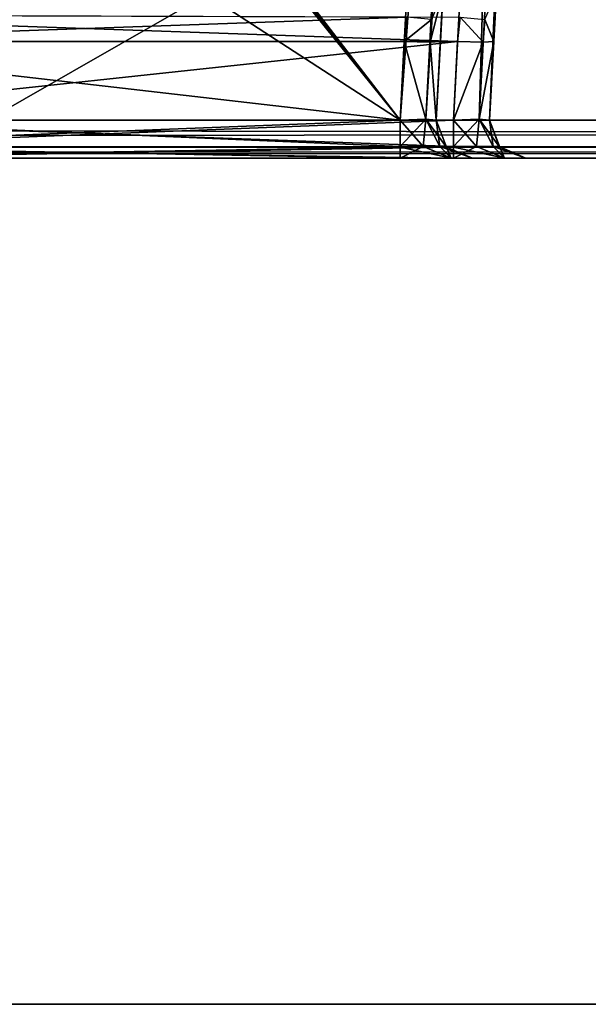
# Model space of a CAD drawing. Header units: inches. Extents: x -10 to 10, y -2.3 to 4.3.
# Tile 544 of 656: x -1.5 to -1, y -2.3 to -1.5. Entities that reach past the tile are written whole.
import ezdxf

# ---------------------------------------------------------------- set-up
doc = ezdxf.new("R2010")
doc.units = ezdxf.units.IN
doc.header["$LTSCALE"] = 65.185185
doc.header["$MEASUREMENT"] = 0
for name, color, linetype in [('10955', 7, 'CONTINUOUS'), ('10964', 7, 'CONTINUOUS'), ('11015', 7, 'CONTINUOUS'), ('1151', 7, 'CONTINUOUS'), ('1186', 7, 'CONTINUOUS'), ('1211', 7, 'CONTINUOUS'), ('1241', 7, 'CONTINUOUS'), ('1242', 7, 'CONTINUOUS'), ('1713', 7, 'CONTINUOUS'), ('1714', 7, 'CONTINUOUS'), ('1715', 7, 'CONTINUOUS'), ('1716', 7, 'CONTINUOUS'), ('1730', 7, 'CONTINUOUS'), ('1731', 7, 'CONTINUOUS'), ('1737', 7, 'CONTINUOUS'), ('1738', 7, 'CONTINUOUS'), ('1750', 7, 'CONTINUOUS'), ('1751', 7, 'CONTINUOUS'), ('1752', 7, 'CONTINUOUS'), ('1753', 7, 'CONTINUOUS'), ('2402', 7, 'CONTINUOUS'), ('2403', 7, 'CONTINUOUS'), ('2404', 7, 'CONTINUOUS'), ('2405', 7, 'CONTINUOUS'), ('2557', 7, 'CONTINUOUS'), ('2558', 7, 'CONTINUOUS'), ('2559', 7, 'CONTINUOUS'), ('2560', 7, 'CONTINUOUS'), ('2561', 7, 'CONTINUOUS'), ('2562', 7, 'CONTINUOUS'), ('2567', 7, 'CONTINUOUS'), ('2568', 7, 'CONTINUOUS')]:
    doc.layers.add(name, color=color, linetype=linetype)

msp = doc.modelspace()

# ---------------------------------------------------------------- linework, layer by layer
at = {"layer": '10955', "linetype": 'CONTINUOUS'}
for points in [[(-2.79289, 0.895, 13.9861), (2.79289, 0.895, 13.9861), (-2.79289, -2.305, 13.9861), (-2.79289, 0.895, 13.9861)], [(-2.79289, -2.305, 13.9861), (2.79289, 0.895, 13.9861), (2.79289, -2.305, 13.9861), (-2.79289, -2.305, 13.9861)]]:
    msp.add_3dface(points, dxfattribs=at)
at = {"layer": '10964', "linetype": 'CONTINUOUS'}
for points in [[(-2.79289, -2.305, 14.1431), (2.79289, -2.305, 14.1431), (-2.79289, 0.895, 14.1431), (-2.79289, -2.305, 14.1431)], [(-2.79289, 0.895, 14.1431), (2.79289, -2.305, 14.1431), (2.79289, 0.895, 14.1431), (-2.79289, 0.895, 14.1431)]]:
    msp.add_3dface(points, dxfattribs=at)
at = {"layer": '11015', "linetype": 'CONTINUOUS'}
for points in [[(-2.79289, -2.305, 13.9861), (2.79289, -2.305, 13.9861), (-2.79289, -2.305, 14.1431), (-2.79289, -2.305, 13.9861)], [(2.79289, -2.305, 13.9861), (2.79289, -2.305, 14.1431), (-2.79289, -2.305, 14.1431), (2.79289, -2.305, 13.9861)]]:
    msp.add_3dface(points, dxfattribs=at)
at = {"layer": '1151', "linetype": 'CONTINUOUS'}
for points in [[(-1.12257, -0.63817, 4.57874), (8.57837, -1.57343, 4.62775), (-1.08189, -0.62096, 4.57784), (-1.12257, -0.63817, 4.57874)], [(-1.08189, -0.62096, 4.57784), (8.57837, -1.57343, 4.62775), (-0.87743, -0.63817, 4.57874), (-1.08189, -0.62096, 4.57784)], [(-8.57837, -1.57343, 4.62775), (8.57837, -1.57343, 4.62775), (-8.52935, -0.63817, 4.57874), (-8.57837, -1.57343, 4.62775)], [(-8.52935, -0.63817, 4.57874), (8.57837, -1.57343, 4.62775), (-7.12257, -0.63817, 4.57874), (-8.52935, -0.63817, 4.57874)], [(-7.12257, -0.63817, 4.57874), (8.57837, -1.57343, 4.62775), (-6.87743, -0.63817, 4.57874), (-7.12257, -0.63817, 4.57874)], [(-6.87743, -0.63817, 4.57874), (8.57837, -1.57343, 4.62775), (-6.10307, -0.63817, 4.57874), (-6.87743, -0.63817, 4.57874)], [(-6.10307, -0.63817, 4.57874), (8.57837, -1.57343, 4.62775), (-5.89693, -0.63817, 4.57874), (-6.10307, -0.63817, 4.57874)], [(-5.89693, -0.63817, 4.57874), (8.57837, -1.57343, 4.62775), (-5.12257, -0.63817, 4.57874), (-5.89693, -0.63817, 4.57874)], [(-5.12257, -0.63817, 4.57874), (8.57837, -1.57343, 4.62775), (-4.87743, -0.63817, 4.57874), (-5.12257, -0.63817, 4.57874)], [(-4.87743, -0.63817, 4.57874), (8.57837, -1.57343, 4.62775), (-4.10307, -0.63817, 4.57874), (-4.87743, -0.63817, 4.57874)], [(8.57837, -1.57343, 4.62775), (-3.89693, -0.63817, 4.57874), (-4.10307, -0.63817, 4.57874), (8.57837, -1.57343, 4.62775)], [(-3.89693, -0.63817, 4.57874), (8.57837, -1.57343, 4.62775), (-3.12257, -0.63817, 4.57874), (-3.89693, -0.63817, 4.57874)], [(-3.12257, -0.63817, 4.57874), (8.57837, -1.57343, 4.62775), (-2.87743, -0.63817, 4.57874), (-3.12257, -0.63817, 4.57874)], [(-2.87743, -0.63817, 4.57874), (8.57837, -1.57343, 4.62775), (-2.10307, -0.63817, 4.57874), (-2.87743, -0.63817, 4.57874)], [(-2.10307, -0.63817, 4.57874), (8.57837, -1.57343, 4.62775), (-1.89693, -0.63817, 4.57874), (-2.10307, -0.63817, 4.57874)], [(-1.89693, -0.63817, 4.57874), (8.57837, -1.57343, 4.62775), (-1.12257, -0.63817, 4.57874), (-1.89693, -0.63817, 4.57874)]]:
    msp.add_3dface(points, dxfattribs=at)
at = {"layer": '1186', "linetype": 'CONTINUOUS'}
for points in [[(-8.5782, -1.605, -4.59779), (8.57822, -1.605, -4.59779), (-6.00065, -1.605, -4.51065), (-8.5782, -1.605, -4.59779)], [(8.57822, -1.605, 4.59779), (-8.5782, -1.605, 4.59779), (6.00065, -1.605, 4.51065), (8.57822, -1.605, 4.59779)], [(6.00065, -1.605, 4.51065), (-8.5782, -1.605, 4.59779), (5.92133, -1.605, 4.48984), (6.00065, -1.605, 4.51065)], [(5.92133, -1.605, 4.48984), (-8.5782, -1.605, 4.59779), (2.00065, -1.605, 4.51065), (5.92133, -1.605, 4.48984)], [(2.00065, -1.605, 4.51065), (-8.5782, -1.605, 4.59779), (1.92133, -1.605, 4.48984), (2.00065, -1.605, 4.51065)], [(1.92133, -1.605, 4.48984), (-8.5782, -1.605, 4.59779), (-1.99935, -1.605, 4.51065), (1.92133, -1.605, 4.48984)], [(-6.00065, -1.605, -4.51065), (8.57822, -1.605, -4.59779), (-5.92133, -1.605, -4.48984), (-6.00065, -1.605, -4.51065)], [(-5.92133, -1.605, -4.48984), (8.57822, -1.605, -4.59779), (-2.00065, -1.605, -4.51065), (-5.92133, -1.605, -4.48984)], [(-2.00065, -1.605, -4.51065), (8.57822, -1.605, -4.59779), (-1.92133, -1.605, -4.48984), (-2.00065, -1.605, -4.51065)], [(1.92133, -1.605, 4.48984), (-1.99935, -1.605, 4.51065), (1.68547, -1.605, 4.45621), (1.92133, -1.605, 4.48984)], [(-1.17483, -1.605, 4.45621), (-1.99935, -1.605, 4.51065), (-1.68548, -1.605, 4.45621), (-1.17483, -1.605, 4.45621)], [(-1.99935, -1.605, 4.51065), (-1.17483, -1.605, 4.45621), (-0.86758, -1.605, 4.43865), (-1.99935, -1.605, 4.51065)], [(1.68547, -1.605, 4.45621), (-1.99935, -1.605, 4.51065), (1.17483, -1.605, 4.45621), (1.68547, -1.605, 4.45621)], [(1.17483, -1.605, 4.45621), (-1.99935, -1.605, 4.51065), (0.82517, -1.605, 4.45621), (1.17483, -1.605, 4.45621)], [(0.82517, -1.605, 4.45621), (-1.99935, -1.605, 4.51065), (-0.82517, -1.605, 4.45621), (0.82517, -1.605, 4.45621)], [(-0.82517, -1.605, 4.45621), (-1.99935, -1.605, 4.51065), (-0.86758, -1.605, 4.43865), (-0.82517, -1.605, 4.45621)], [(-1.92133, -1.605, -4.48984), (8.57822, -1.605, -4.59779), (1.99935, -1.605, -4.51065), (-1.92133, -1.605, -4.48984)], [(-1.92133, -1.605, -4.48984), (1.99935, -1.605, -4.51065), (-1.68547, -1.605, -4.45621), (-1.92133, -1.605, -4.48984)], [(-1.17483, -1.605, 4.1199), (-1.73311, -1.605, 4.1199), (-1.13073, -1.605, -4.1199), (-1.17483, -1.605, 4.1199)], [(-1.73311, -1.605, 4.1199), (-1.73311, -1.605, -4.1199), (-1.13073, -1.605, -4.1199), (-1.73311, -1.605, 4.1199)], [(-1.68547, -1.605, -4.45621), (1.99935, -1.605, -4.51065), (-1.13073, -1.605, -4.45621), (-1.68547, -1.605, -4.45621)], [(-1.13242, -1.605, 4.13745), (-1.17483, -1.605, 4.1199), (-1.13073, -1.605, -4.1199), (-1.13242, -1.605, 4.13745)], [(-1.17483, -1.605, 4.45621), (-1.13245, -1.605, 4.43868), (-0.8851, -1.605, 4.39627), (-1.17483, -1.605, 4.45621)], [(-0.86758, -1.605, 4.43865), (-1.17483, -1.605, 4.45621), (-0.8851, -1.605, 4.39627), (-0.86758, -1.605, 4.43865)], [(-1.13245, -1.605, 4.43868), (-1.1149, -1.605, 4.39627), (-0.8851, -1.605, 4.17983), (-1.13245, -1.605, 4.43868)], [(-0.8851, -1.605, 4.39627), (-1.13245, -1.605, 4.43868), (-0.8851, -1.605, 4.17983), (-0.8851, -1.605, 4.39627)], [(-1.1149, -1.605, 4.17983), (-1.13242, -1.605, 4.13745), (-1.13073, -1.605, -4.1199), (-1.1149, -1.605, 4.17983)], [(1.99935, -1.605, -4.51065), (-0.86927, -1.605, -4.45621), (-1.13073, -1.605, -4.45621), (1.99935, -1.605, -4.51065)], [(-1.08835, -1.605, -4.13743), (-1.1149, -1.605, 4.17983), (-1.13073, -1.605, -4.1199), (-1.08835, -1.605, -4.13743)], [(-1.13073, -1.605, -4.45621), (-0.86927, -1.605, -4.45621), (-1.08832, -1.605, -4.43865), (-1.13073, -1.605, -4.45621)], [(-1.1149, -1.605, 4.39627), (-1.1149, -1.605, 4.17983), (-1.08835, -1.605, -4.13743), (-1.1149, -1.605, 4.39627)], [(-0.91168, -1.605, -4.13745), (-1.1149, -1.605, 4.39627), (-0.92921, -1.605, -4.17983), (-0.91168, -1.605, -4.13745)], [(-1.1149, -1.605, 4.39627), (-0.91168, -1.605, -4.13745), (-0.8851, -1.605, 4.17983), (-1.1149, -1.605, 4.39627)], [(-0.92921, -1.605, -4.17983), (-1.1149, -1.605, 4.39627), (-0.92921, -1.605, -4.39627), (-0.92921, -1.605, -4.17983)], [(-0.92921, -1.605, -4.39627), (-1.1149, -1.605, 4.39627), (-1.07079, -1.605, -4.17983), (-0.92921, -1.605, -4.39627)], [(-1.07079, -1.605, -4.17983), (-1.1149, -1.605, 4.39627), (-1.08835, -1.605, -4.13743), (-1.07079, -1.605, -4.17983)], [(-1.08832, -1.605, -4.43865), (-0.86927, -1.605, -4.45621), (-1.07079, -1.605, -4.39627), (-1.08832, -1.605, -4.43865)], [(-0.91165, -1.605, -4.43868), (-0.92921, -1.605, -4.39627), (-1.07079, -1.605, -4.17983), (-0.91165, -1.605, -4.43868)], [(-0.86927, -1.605, -4.45621), (-0.91165, -1.605, -4.43868), (-1.07079, -1.605, -4.39627), (-0.86927, -1.605, -4.45621)], [(-1.07079, -1.605, -4.39627), (-0.91165, -1.605, -4.43868), (-1.07079, -1.605, -4.17983), (-1.07079, -1.605, -4.39627)]]:
    msp.add_3dface(points, dxfattribs=at)
at = {"layer": '1211', "linetype": 'CONTINUOUS'}
for points in [[(8.57837, -1.59603, 4.61919), (8.57837, -1.57343, 4.62775), (-8.57837, -1.59542, 4.61977), (8.57837, -1.59603, 4.61919)], [(-8.57837, -1.59542, 4.61977), (8.57837, -1.57343, 4.62775), (-8.57837, -1.57343, 4.62775), (-8.57837, -1.59542, 4.61977)], [(-8.5782, -1.605, 4.59779), (8.57837, -1.59603, 4.61919), (-8.57837, -1.59542, 4.61977), (-8.5782, -1.605, 4.59779)], [(-8.5782, -1.605, 4.59779), (8.57822, -1.605, 4.59779), (8.57837, -1.59603, 4.61919), (-8.5782, -1.605, 4.59779)]]:
    msp.add_3dface(points, dxfattribs=at)
at = {"layer": '1241', "linetype": 'CONTINUOUS'}
for points in [[(-8.57837, -1.59603, -4.61919), (-8.57837, -1.57343, -4.62775), (8.57837, -1.59542, -4.61977), (-8.57837, -1.59603, -4.61919)], [(8.57837, -1.59542, -4.61977), (-8.57837, -1.57343, -4.62775), (8.57837, -1.57343, -4.62775), (8.57837, -1.59542, -4.61977)], [(8.57822, -1.605, -4.59779), (-8.57837, -1.59603, -4.61919), (8.57837, -1.59542, -4.61977), (8.57822, -1.605, -4.59779)], [(8.57822, -1.605, -4.59779), (-8.5782, -1.605, -4.59779), (-8.57837, -1.59603, -4.61919), (8.57822, -1.605, -4.59779)]]:
    msp.add_3dface(points, dxfattribs=at)
at = {"layer": '1242', "linetype": 'CONTINUOUS'}
for points in [[(8.57837, -1.57343, -4.62775), (-8.57837, -1.57343, -4.62775), (8.52935, -0.63817, -4.57874), (8.57837, -1.57343, -4.62775)], [(5.89693, -0.63817, -4.57874), (-8.57837, -1.57343, -4.62775), (5.12257, -0.63817, -4.57874), (5.89693, -0.63817, -4.57874)], [(-8.57837, -1.57343, -4.62775), (5.89693, -0.63817, -4.57874), (6.10307, -0.63817, -4.57874), (-8.57837, -1.57343, -4.62775)], [(5.12257, -0.63817, -4.57874), (-8.57837, -1.57343, -4.62775), (4.87743, -0.63817, -4.57874), (5.12257, -0.63817, -4.57874)], [(4.87743, -0.63817, -4.57874), (-8.57837, -1.57343, -4.62775), (4.10307, -0.63817, -4.57874), (4.87743, -0.63817, -4.57874)], [(4.10307, -0.63817, -4.57874), (-8.57837, -1.57343, -4.62775), (3.89693, -0.63817, -4.57874), (4.10307, -0.63817, -4.57874)], [(3.89693, -0.63817, -4.57874), (-8.57837, -1.57343, -4.62775), (3.12257, -0.63817, -4.57874), (3.89693, -0.63817, -4.57874)], [(3.12257, -0.63817, -4.57874), (-8.57837, -1.57343, -4.62775), (2.87743, -0.63817, -4.57874), (3.12257, -0.63817, -4.57874)], [(2.87743, -0.63817, -4.57874), (-8.57837, -1.57343, -4.62775), (2.10307, -0.63817, -4.57874), (2.87743, -0.63817, -4.57874)], [(2.10307, -0.63817, -4.57874), (-8.57837, -1.57343, -4.62775), (1.89693, -0.63817, -4.57874), (2.10307, -0.63817, -4.57874)], [(1.89693, -0.63817, -4.57874), (-8.57837, -1.57343, -4.62775), (-1.89693, -0.63817, -4.57874), (1.89693, -0.63817, -4.57874)], [(8.52935, -0.63817, -4.57874), (-8.57837, -1.57343, -4.62775), (7.12257, -0.63817, -4.57874), (8.52935, -0.63817, -4.57874)], [(7.12257, -0.63817, -4.57874), (-8.57837, -1.57343, -4.62775), (6.87743, -0.63817, -4.57874), (7.12257, -0.63817, -4.57874)], [(6.87743, -0.63817, -4.57874), (-8.57837, -1.57343, -4.62775), (6.10307, -0.63817, -4.57874), (6.87743, -0.63817, -4.57874)]]:
    msp.add_3dface(points, dxfattribs=at)
at = {"layer": '1713', "linetype": 'CONTINUOUS'}
for points in [[(-1.09646, -0.64992, 3.78332), (-1.14486, -1.57343, 4.39629), (-1.09584, -0.6382, 4.4453), (-1.09646, -0.64992, 3.78332)], [(-1.14145, -1.50846, 4.17641), (-1.14486, -1.57343, 4.39629), (-1.09646, -0.64992, 3.78332), (-1.14145, -1.50846, 4.17641)], [(-1.13933, -1.46806, 4.15781), (-1.14145, -1.50846, 4.17641), (-1.09646, -0.64992, 3.78332), (-1.13933, -1.46806, 4.15781)], [(-1.14486, -1.57343, 4.17981), (-1.14486, -1.57343, 4.39629), (-1.14145, -1.50846, 4.17641), (-1.14486, -1.57343, 4.17981)]]:
    msp.add_3dface(points, dxfattribs=at)
at = {"layer": '1714', "linetype": 'CONTINUOUS'}
for points in [[(-1.14486, -1.57343, 4.39629), (-1.14486, -1.57343, 4.17981), (-1.13647, -1.59584, 4.17981), (-1.14486, -1.57343, 4.39629)], [(-1.13643, -1.59589, 4.39629), (-1.14486, -1.57343, 4.39629), (-1.13647, -1.59584, 4.17981), (-1.13643, -1.59589, 4.39629)], [(-1.1149, -1.605, 4.17983), (-1.13643, -1.59589, 4.39629), (-1.13647, -1.59584, 4.17981), (-1.1149, -1.605, 4.17983)], [(-1.1149, -1.605, 4.17983), (-1.1149, -1.605, 4.39627), (-1.13643, -1.59589, 4.39629), (-1.1149, -1.605, 4.17983)]]:
    msp.add_3dface(points, dxfattribs=at)
at = {"layer": '1715', "linetype": 'CONTINUOUS'}
for points in [[(-1.17481, -1.59526, 4.43408), (-1.17481, -1.57343, 4.42625), (-1.15357, -1.57279, 4.41749), (-1.17481, -1.59526, 4.43408)], [(-1.1558, -1.59547, 4.42919), (-1.17481, -1.59526, 4.43408), (-1.15357, -1.57279, 4.41749), (-1.1558, -1.59547, 4.42919)], [(-1.14191, -1.59547, 4.41529), (-1.1558, -1.59547, 4.42919), (-1.15357, -1.57279, 4.41749), (-1.14191, -1.59547, 4.41529)], [(-1.14486, -1.57343, 4.39629), (-1.14191, -1.59547, 4.41529), (-1.15357, -1.57279, 4.41749), (-1.14486, -1.57343, 4.39629)], [(-1.14486, -1.57343, 4.39629), (-1.13643, -1.59589, 4.39629), (-1.14191, -1.59547, 4.41529), (-1.14486, -1.57343, 4.39629)], [(-1.17483, -1.605, 4.45621), (-1.17481, -1.59526, 4.43408), (-1.1558, -1.59547, 4.42919), (-1.17483, -1.605, 4.45621)], [(-1.13245, -1.605, 4.43868), (-1.17483, -1.605, 4.45621), (-1.1558, -1.59547, 4.42919), (-1.13245, -1.605, 4.43868)], [(-1.13245, -1.605, 4.43868), (-1.1558, -1.59547, 4.42919), (-1.14191, -1.59547, 4.41529), (-1.13245, -1.605, 4.43868)], [(-1.13643, -1.59589, 4.39629), (-1.13245, -1.605, 4.43868), (-1.14191, -1.59547, 4.41529), (-1.13643, -1.59589, 4.39629)], [(-1.1149, -1.605, 4.39627), (-1.13245, -1.605, 4.43868), (-1.13643, -1.59589, 4.39629), (-1.1149, -1.605, 4.39627)]]:
    msp.add_3dface(points, dxfattribs=at)
at = {"layer": '1716', "linetype": 'CONTINUOUS'}
for points in [[(-1.10467, -0.63882, 4.46648), (-1.17481, -1.57343, 4.42625), (-1.1258, -0.63817, 4.47526), (-1.10467, -0.63882, 4.46648)], [(-1.15357, -1.57279, 4.41749), (-1.17481, -1.57343, 4.42625), (-1.10467, -0.63882, 4.46648), (-1.15357, -1.57279, 4.41749)], [(-1.09584, -0.6382, 4.4453), (-1.14486, -1.57343, 4.39629), (-1.15357, -1.57279, 4.41749), (-1.09584, -0.6382, 4.4453)], [(-1.09584, -0.6382, 4.4453), (-1.15357, -1.57279, 4.41749), (-1.10467, -0.63882, 4.46648), (-1.09584, -0.6382, 4.4453)]]:
    msp.add_3dface(points, dxfattribs=at)
at = {"layer": '1730', "linetype": 'CONTINUOUS'}
for points in [[(-1.1258, -0.63817, 4.47526), (-1.17481, -1.57343, 4.42625), (-1.8937, -0.63817, 4.47526), (-1.1258, -0.63817, 4.47526)], [(-1.8937, -0.63817, 4.47526), (-1.17481, -1.57343, 4.42625), (-1.75007, -0.84341, 4.46451), (-1.8937, -0.63817, 4.47526)], [(-1.17481, -1.57343, 4.42625), (-1.73027, -0.88351, 4.4624), (-1.75007, -0.84341, 4.46451), (-1.17481, -1.57343, 4.42625)], [(-1.17481, -1.57343, 4.42625), (-1.70705, -1.22837, 4.44433), (-1.73027, -0.88351, 4.4624), (-1.17481, -1.57343, 4.42625)], [(-1.17481, -1.57343, 4.42625), (-1.68549, -1.57343, 4.42625), (-1.70705, -1.22837, 4.44433), (-1.17481, -1.57343, 4.42625)]]:
    msp.add_3dface(points, dxfattribs=at)
at = {"layer": '1731', "linetype": 'CONTINUOUS'}
for points in [[(-1.17481, -1.57343, 4.42625), (-1.17481, -1.59526, 4.43408), (-1.68549, -1.57343, 4.42625), (-1.17481, -1.57343, 4.42625)], [(-1.17481, -1.59526, 4.43408), (-1.68549, -1.59595, 4.43473), (-1.68549, -1.57343, 4.42625), (-1.17481, -1.59526, 4.43408)], [(-1.17481, -1.59526, 4.43408), (-1.17483, -1.605, 4.45621), (-1.68549, -1.59595, 4.43473), (-1.17481, -1.59526, 4.43408)], [(-1.17483, -1.605, 4.45621), (-1.68548, -1.605, 4.45621), (-1.68549, -1.59595, 4.43473), (-1.17483, -1.605, 4.45621)]]:
    msp.add_3dface(points, dxfattribs=at)
at = {"layer": '1737', "linetype": 'CONTINUOUS'}
for points in [[(-1.73311, -1.57343, 4.14986), (-1.73311, -1.59526, 4.14202), (-1.17481, -1.57343, 4.14986), (-1.73311, -1.57343, 4.14986)], [(-1.17481, -1.57343, 4.14986), (-1.73311, -1.59526, 4.14202), (-1.17481, -1.59589, 4.14143), (-1.17481, -1.57343, 4.14986)], [(-1.73311, -1.59526, 4.14202), (-1.73311, -1.605, 4.1199), (-1.17481, -1.59589, 4.14143), (-1.73311, -1.59526, 4.14202)], [(-1.73311, -1.605, 4.1199), (-1.17483, -1.605, 4.1199), (-1.17481, -1.59589, 4.14143), (-1.73311, -1.605, 4.1199)]]:
    msp.add_3dface(points, dxfattribs=at)
at = {"layer": '1738', "linetype": 'CONTINUOUS'}
for points in [[(-1.73311, -1.57343, 4.14986), (-1.17481, -1.57343, 4.14986), (-1.73944, -1.50843, 4.14645), (-1.73311, -1.57343, 4.14986)], [(-1.73944, -1.50843, 4.14645), (-1.17481, -1.57343, 4.14986), (-1.17141, -1.50843, 4.14645), (-1.73944, -1.50843, 4.14645)]]:
    msp.add_3dface(points, dxfattribs=at)
at = {"layer": '1750', "linetype": 'CONTINUOUS'}
for points in [[(-1.14145, -1.50846, 4.17641), (-1.13933, -1.46806, 4.15781), (-1.14992, -1.50908, 4.15559), (-1.14145, -1.50846, 4.17641)], [(-1.14992, -1.50908, 4.15559), (-1.13933, -1.46806, 4.15781), (-1.14875, -1.49026, 4.14985), (-1.14992, -1.50908, 4.15559)], [(-1.16929, -1.48822, 4.13712), (-1.17141, -1.50843, 4.14645), (-1.14875, -1.49026, 4.14985), (-1.16929, -1.48822, 4.13712)], [(-1.17141, -1.50843, 4.14645), (-1.14992, -1.50908, 4.15559), (-1.14875, -1.49026, 4.14985), (-1.17141, -1.50843, 4.14645)]]:
    msp.add_3dface(points, dxfattribs=at)
at = {"layer": '1751', "linetype": 'CONTINUOUS'}
for points in [[(-1.17141, -1.50843, 4.14645), (-1.17481, -1.57343, 4.14986), (-1.15361, -1.57279, 4.15857), (-1.17141, -1.50843, 4.14645)], [(-1.14992, -1.50908, 4.15559), (-1.17141, -1.50843, 4.14645), (-1.15361, -1.57279, 4.15857), (-1.14992, -1.50908, 4.15559)], [(-1.14486, -1.57343, 4.17981), (-1.14992, -1.50908, 4.15559), (-1.15361, -1.57279, 4.15857), (-1.14486, -1.57343, 4.17981)], [(-1.14486, -1.57343, 4.17981), (-1.14145, -1.50846, 4.17641), (-1.14992, -1.50908, 4.15559), (-1.14486, -1.57343, 4.17981)]]:
    msp.add_3dface(points, dxfattribs=at)
at = {"layer": '1752', "linetype": 'CONTINUOUS'}
for points in [[(-1.15361, -1.57279, 4.15857), (-1.17481, -1.57343, 4.14986), (-1.15581, -1.59547, 4.14691), (-1.15361, -1.57279, 4.15857)], [(-1.17481, -1.57343, 4.14986), (-1.17481, -1.59589, 4.14143), (-1.15581, -1.59547, 4.14691), (-1.17481, -1.57343, 4.14986)], [(-1.14192, -1.59547, 4.1608), (-1.15361, -1.57279, 4.15857), (-1.15581, -1.59547, 4.14691), (-1.14192, -1.59547, 4.1608)], [(-1.13647, -1.59584, 4.17981), (-1.14486, -1.57343, 4.17981), (-1.15361, -1.57279, 4.15857), (-1.13647, -1.59584, 4.17981)], [(-1.13647, -1.59584, 4.17981), (-1.15361, -1.57279, 4.15857), (-1.14192, -1.59547, 4.1608), (-1.13647, -1.59584, 4.17981)], [(-1.17483, -1.605, 4.1199), (-1.13242, -1.605, 4.13745), (-1.17481, -1.59589, 4.14143), (-1.17483, -1.605, 4.1199)], [(-1.17481, -1.59589, 4.14143), (-1.13242, -1.605, 4.13745), (-1.15581, -1.59547, 4.14691), (-1.17481, -1.59589, 4.14143)], [(-1.13242, -1.605, 4.13745), (-1.14192, -1.59547, 4.1608), (-1.15581, -1.59547, 4.14691), (-1.13242, -1.605, 4.13745)], [(-1.13242, -1.605, 4.13745), (-1.1149, -1.605, 4.17983), (-1.14192, -1.59547, 4.1608), (-1.13242, -1.605, 4.13745)], [(-1.1149, -1.605, 4.17983), (-1.13647, -1.59584, 4.17981), (-1.14192, -1.59547, 4.1608), (-1.1149, -1.605, 4.17983)]]:
    msp.add_3dface(points, dxfattribs=at)
at = {"layer": '1753', "linetype": 'CONTINUOUS'}
for points in [[(-1.75928, -1.48645, 4.13508), (-1.73944, -1.50843, 4.14645), (-1.16929, -1.48822, 4.13712), (-1.75928, -1.48645, 4.13508)], [(-1.73944, -1.50843, 4.14645), (-1.17141, -1.50843, 4.14645), (-1.16929, -1.48822, 4.13712), (-1.73944, -1.50843, 4.14645)]]:
    msp.add_3dface(points, dxfattribs=at)
at = {"layer": '2402', "linetype": 'CONTINUOUS'}
for points in [[(-1.70702, -1.22838, -4.44433), (-1.68551, -1.57343, -4.42625), (-1.08276, -0.65843, -4.4742), (-1.70702, -1.22838, -4.44433)], [(-1.68551, -1.57343, -4.42625), (-1.13071, -1.57343, -4.42625), (-1.08276, -0.65843, -4.4742), (-1.68551, -1.57343, -4.42625)]]:
    msp.add_3dface(points, dxfattribs=at)
at = {"layer": '2403', "linetype": 'CONTINUOUS'}
for points in [[(-1.68551, -1.57343, -4.42625), (-1.68549, -1.59526, -4.43408), (-1.13071, -1.57343, -4.42625), (-1.68551, -1.57343, -4.42625)], [(-1.13071, -1.57343, -4.42625), (-1.68549, -1.59526, -4.43408), (-1.13071, -1.59589, -4.43467), (-1.13071, -1.57343, -4.42625)], [(-1.68549, -1.59526, -4.43408), (-1.68547, -1.605, -4.45621), (-1.13071, -1.59589, -4.43467), (-1.68549, -1.59526, -4.43408)], [(-1.68547, -1.605, -4.45621), (-1.13073, -1.605, -4.45621), (-1.13071, -1.59589, -4.43467), (-1.68547, -1.605, -4.45621)]]:
    msp.add_3dface(points, dxfattribs=at)
at = {"layer": '2404', "linetype": 'CONTINUOUS'}
for points in [[(-1.13071, -1.57343, -4.42625), (-1.11171, -1.59547, -4.42919), (-1.10951, -1.57279, -4.41753), (-1.13071, -1.57343, -4.42625)], [(-1.13071, -1.57343, -4.42625), (-1.13071, -1.59589, -4.43467), (-1.11171, -1.59547, -4.42919), (-1.13071, -1.57343, -4.42625)], [(-1.11171, -1.59547, -4.42919), (-1.09781, -1.59547, -4.4153), (-1.10951, -1.57279, -4.41753), (-1.11171, -1.59547, -4.42919)], [(-1.09292, -1.59526, -4.39629), (-1.10075, -1.57343, -4.39629), (-1.10951, -1.57279, -4.41753), (-1.09292, -1.59526, -4.39629)], [(-1.09781, -1.59547, -4.4153), (-1.09292, -1.59526, -4.39629), (-1.10951, -1.57279, -4.41753), (-1.09781, -1.59547, -4.4153)], [(-1.13073, -1.605, -4.45621), (-1.08832, -1.605, -4.43865), (-1.13071, -1.59589, -4.43467), (-1.13073, -1.605, -4.45621)], [(-1.13071, -1.59589, -4.43467), (-1.08832, -1.605, -4.43865), (-1.11171, -1.59547, -4.42919), (-1.13071, -1.59589, -4.43467)], [(-1.08832, -1.605, -4.43865), (-1.09781, -1.59547, -4.4153), (-1.11171, -1.59547, -4.42919), (-1.08832, -1.605, -4.43865)], [(-1.07079, -1.605, -4.39627), (-1.09292, -1.59526, -4.39629), (-1.09781, -1.59547, -4.4153), (-1.07079, -1.605, -4.39627)], [(-1.08832, -1.605, -4.43865), (-1.07079, -1.605, -4.39627), (-1.09781, -1.59547, -4.4153), (-1.08832, -1.605, -4.43865)]]:
    msp.add_3dface(points, dxfattribs=at)
at = {"layer": '2405', "linetype": 'CONTINUOUS'}
for points in [[(-1.08276, -0.65843, -4.4742), (-1.13071, -1.57343, -4.42625), (-1.10951, -1.57279, -4.41753), (-1.08276, -0.65843, -4.4742)], [(-1.08276, -0.65843, -4.4742), (-1.10951, -1.57279, -4.41753), (-1.06127, -0.65908, -4.46506), (-1.08276, -0.65843, -4.4742)], [(-1.10951, -1.57279, -4.41753), (-1.10075, -1.57343, -4.39629), (-1.06127, -0.65908, -4.46506), (-1.10951, -1.57279, -4.41753)], [(-1.06127, -0.65908, -4.46506), (-1.10075, -1.57343, -4.39629), (-1.0528, -0.65843, -4.44424), (-1.06127, -0.65908, -4.46506)]]:
    msp.add_3dface(points, dxfattribs=at)
at = {"layer": '2557', "linetype": 'CONTINUOUS'}
for points in [[(-1.0528, -0.65843, -4.44424), (-1.10075, -1.57343, -4.39629), (-1.0528, -0.65843, -3.80177), (-1.0528, -0.65843, -4.44424)], [(-1.0528, -0.65843, -3.80177), (-1.10075, -1.57343, -4.39629), (-1.07147, -1.0147, -3.81292), (-1.0528, -0.65843, -3.80177)], [(-1.07147, -1.0147, -3.81292), (-1.10075, -1.57343, -4.39629), (-1.09523, -1.46806, -4.15781), (-1.07147, -1.0147, -3.81292)], [(-1.09523, -1.46806, -4.15781), (-1.10075, -1.57343, -4.39629), (-1.09735, -1.50846, -4.17641), (-1.09523, -1.46806, -4.15781)], [(-1.10075, -1.57343, -4.39629), (-1.10075, -1.57343, -4.17981), (-1.09735, -1.50846, -4.17641), (-1.10075, -1.57343, -4.39629)]]:
    msp.add_3dface(points, dxfattribs=at)
at = {"layer": '2558', "linetype": 'CONTINUOUS'}
for points in [[(-1.10075, -1.57343, -4.39629), (-1.09292, -1.59526, -4.39629), (-1.10075, -1.57343, -4.17981), (-1.10075, -1.57343, -4.39629)], [(-1.10075, -1.57343, -4.17981), (-1.09292, -1.59526, -4.39629), (-1.09233, -1.59589, -4.17981), (-1.10075, -1.57343, -4.17981)], [(-1.09292, -1.59526, -4.39629), (-1.07079, -1.605, -4.39627), (-1.09233, -1.59589, -4.17981), (-1.09292, -1.59526, -4.39629)], [(-1.07079, -1.605, -4.39627), (-1.07079, -1.605, -4.17983), (-1.09233, -1.59589, -4.17981), (-1.07079, -1.605, -4.39627)]]:
    msp.add_3dface(points, dxfattribs=at)
at = {"layer": '2559', "linetype": 'CONTINUOUS'}
for points in [[(-1.13071, -1.59526, -4.14202), (-1.13071, -1.57343, -4.14986), (-1.10947, -1.57279, -4.15861), (-1.13071, -1.59526, -4.14202)], [(-1.1117, -1.59547, -4.14692), (-1.13071, -1.59526, -4.14202), (-1.10947, -1.57279, -4.15861), (-1.1117, -1.59547, -4.14692)], [(-1.09781, -1.59547, -4.16081), (-1.1117, -1.59547, -4.14692), (-1.10947, -1.57279, -4.15861), (-1.09781, -1.59547, -4.16081)], [(-1.10075, -1.57343, -4.17981), (-1.09781, -1.59547, -4.16081), (-1.10947, -1.57279, -4.15861), (-1.10075, -1.57343, -4.17981)], [(-1.10075, -1.57343, -4.17981), (-1.09233, -1.59589, -4.17981), (-1.09781, -1.59547, -4.16081), (-1.10075, -1.57343, -4.17981)], [(-1.13073, -1.605, -4.1199), (-1.13071, -1.59526, -4.14202), (-1.1117, -1.59547, -4.14692), (-1.13073, -1.605, -4.1199)], [(-1.08835, -1.605, -4.13743), (-1.13073, -1.605, -4.1199), (-1.1117, -1.59547, -4.14692), (-1.08835, -1.605, -4.13743)], [(-1.08835, -1.605, -4.13743), (-1.1117, -1.59547, -4.14692), (-1.09781, -1.59547, -4.16081), (-1.08835, -1.605, -4.13743)], [(-1.09233, -1.59589, -4.17981), (-1.08835, -1.605, -4.13743), (-1.09781, -1.59547, -4.16081), (-1.09233, -1.59589, -4.17981)], [(-1.07079, -1.605, -4.17983), (-1.08835, -1.605, -4.13743), (-1.09233, -1.59589, -4.17981), (-1.07079, -1.605, -4.17983)]]:
    msp.add_3dface(points, dxfattribs=at)
at = {"layer": '2560', "linetype": 'CONTINUOUS'}
for points in [[(-1.10617, -1.50908, -4.15523), (-1.13071, -1.57343, -4.14986), (-1.12731, -1.50843, -4.14645), (-1.10617, -1.50908, -4.15523)], [(-1.10947, -1.57279, -4.15861), (-1.13071, -1.57343, -4.14986), (-1.10617, -1.50908, -4.15523), (-1.10947, -1.57279, -4.15861)], [(-1.09735, -1.50846, -4.17641), (-1.10075, -1.57343, -4.17981), (-1.10947, -1.57279, -4.15861), (-1.09735, -1.50846, -4.17641)], [(-1.09735, -1.50846, -4.17641), (-1.10947, -1.57279, -4.15861), (-1.10617, -1.50908, -4.15523), (-1.09735, -1.50846, -4.17641)]]:
    msp.add_3dface(points, dxfattribs=at)
at = {"layer": '2561', "linetype": 'CONTINUOUS'}
for points in [[(-1.09523, -1.46806, -4.15781), (-1.09735, -1.50846, -4.17641), (-1.10464, -1.49027, -4.14986), (-1.09523, -1.46806, -4.15781)], [(-1.10617, -1.50908, -4.15523), (-1.12731, -1.50843, -4.14645), (-1.12519, -1.48822, -4.13712), (-1.10617, -1.50908, -4.15523)], [(-1.10464, -1.49027, -4.14986), (-1.10617, -1.50908, -4.15523), (-1.12519, -1.48822, -4.13712), (-1.10464, -1.49027, -4.14986)], [(-1.09735, -1.50846, -4.17641), (-1.10617, -1.50908, -4.15523), (-1.10464, -1.49027, -4.14986), (-1.09735, -1.50846, -4.17641)]]:
    msp.add_3dface(points, dxfattribs=at)
at = {"layer": '2562', "linetype": 'CONTINUOUS'}
for points in [[(-1.12519, -1.48822, -4.13712), (-1.12731, -1.50843, -4.14645), (-1.75928, -1.48645, -4.13508), (-1.12519, -1.48822, -4.13712)], [(-1.75928, -1.48645, -4.13508), (-1.12731, -1.50843, -4.14645), (-1.73944, -1.50843, -4.14645), (-1.75928, -1.48645, -4.13508)]]:
    msp.add_3dface(points, dxfattribs=at)
at = {"layer": '2567', "linetype": 'CONTINUOUS'}
for points in [[(-1.13071, -1.57343, -4.14986), (-1.13071, -1.59526, -4.14202), (-1.73311, -1.57343, -4.14986), (-1.13071, -1.57343, -4.14986)], [(-1.73311, -1.57343, -4.14986), (-1.13071, -1.59526, -4.14202), (-1.73311, -1.59625, -4.14107), (-1.73311, -1.57343, -4.14986)], [(-1.13071, -1.59526, -4.14202), (-1.13073, -1.605, -4.1199), (-1.73311, -1.59625, -4.14107), (-1.13071, -1.59526, -4.14202)], [(-1.13073, -1.605, -4.1199), (-1.73311, -1.605, -4.1199), (-1.73311, -1.59625, -4.14107), (-1.13073, -1.605, -4.1199)]]:
    msp.add_3dface(points, dxfattribs=at)
at = {"layer": '2568', "linetype": 'CONTINUOUS'}
for points in [[(-1.73944, -1.50843, -4.14645), (-1.12731, -1.50843, -4.14645), (-1.73311, -1.57343, -4.14986), (-1.73944, -1.50843, -4.14645)], [(-1.12731, -1.50843, -4.14645), (-1.13071, -1.57343, -4.14986), (-1.73311, -1.57343, -4.14986), (-1.12731, -1.50843, -4.14645)]]:
    msp.add_3dface(points, dxfattribs=at)

doc.saveas('drawing.dxf')
